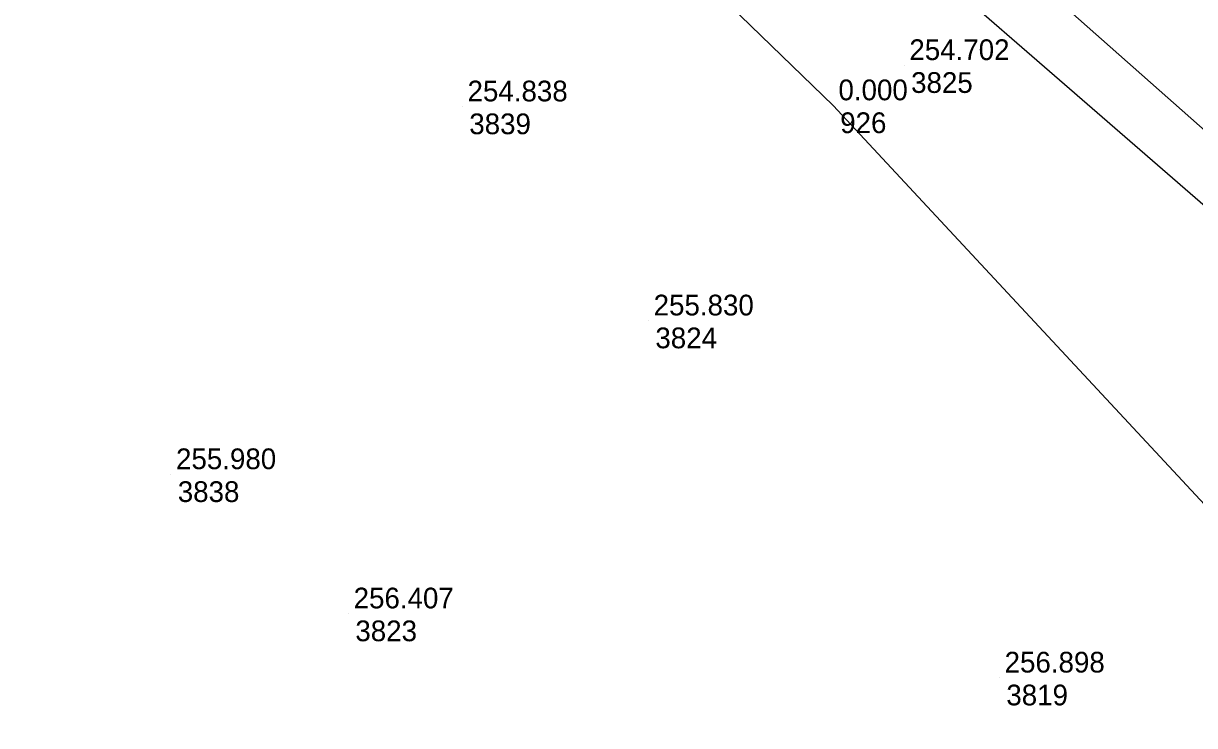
# Model space of a CAD drawing. Extents: x -496688 to -495455, y -1089309 to -1088026.
# Drawn here: x -495713.5 to -495645.7, y -1088942.5 to -1088901.8 of the extents above; entities that cross this region are included whole.
import ezdxf

# ---------------------------------------------------------------- set-up
doc = ezdxf.new("R2010")
doc.units = 0
for name, color, linetype in [('Vrstva 1', 7, 'Continuous'), ('Vrstva 49', 7, 'Continuous'), ('Vrstva 53', 7, 'Continuous'), ('Vrstva 60', 7, 'Continuous'), ('Vrstva 61', 7, 'Continuous')]:
    doc.layers.add(name, color=color, linetype=linetype)

msp = doc.modelspace()

# ---------------------------------------------------------------- linework, layer by layer
at = {"layer": 'Vrstva 1'}
msp.add_lwpolyline([(-495527.086, -1089012.404), (-495566.062, -1088977.925), (-495589.962, -1088956.794), (-495616.745, -1088933.093), (-495637.54, -1088914.691), (-495671.404, -1088884.738), (-495682.523, -1088874.895), (-495703.405, -1088856.411), (-495732.455, -1088830.711)], dxfattribs=at)
at = {"layer": 'Vrstva 49'}
msp.add_lwpolyline([(-495529.937, -1089014.416), (-495567.785, -1088980.384), (-495591.33, -1088959.551), (-495639.387, -1088917.342), (-495674.135, -1088887.188), (-495686.874, -1088874.363), (-495688.359, -1088873.072), (-495708.421, -1088858.602)], dxfattribs=at)
at = {"layer": 'Vrstva 53'}
msp.add_lwpolyline([(-495820.95, -1088766.37), (-495836.28, -1088760.05), (-495822.59, -1088785.27), (-495810.8, -1088817.2), (-495805.63, -1088839.06), (-495801.74, -1088870.1), (-495801.67, -1088898.42), (-495801.94, -1088953.23), (-495800.51, -1088960.04), (-495800.3, -1088973.88), (-495761.53, -1088987.72), (-495761.24, -1088987.38), (-495760.41, -1088988.12), (-495744.16, -1088993.92), (-495645.99, -1088956.12), (-495627.19, -1088948.89), (-495666.59, -1088906.58), (-495728.02, -1088847.18), (-495820.854, -1088766.454)], dxfattribs=at)
at = {"layer": 'Vrstva 60'}
for p, q in [((-495662.483, -1088904.253), (-495662.483, -1088904.253)), ((-495662.483, -1088904.253), (-495662.483, -1088904.253)), ((-495688.07, -1088906.644), (-495688.07, -1088906.644)), ((-495688.07, -1088906.644), (-495688.07, -1088906.644)), ((-495666.59, -1088906.58), (-495666.59, -1088906.58)), ((-495666.59, -1088906.58), (-495666.59, -1088906.58)), ((-495677.293, -1088919.034), (-495677.293, -1088919.034)), ((-495677.293, -1088919.034), (-495677.293, -1088919.034)), ((-495704.952, -1088927.933), (-495704.952, -1088927.933)), ((-495704.952, -1088927.933), (-495704.952, -1088927.933)), ((-495694.667, -1088935.992), (-495694.667, -1088935.992)), ((-495694.667, -1088935.992), (-495694.667, -1088935.992)), ((-495656.968, -1088939.705), (-495656.968, -1088939.705)), ((-495656.968, -1088939.705), (-495656.968, -1088939.705))]:
    msp.add_line(p, q, dxfattribs=at)

# ---------------------------------------------------------------- texts
for s, p in [('3825', (-495662.083, -1088905.853)), ('3825', (-495662.083, -1088905.853)), ('3839', (-495687.67, -1088908.244)), ('3839', (-495687.67, -1088908.244)), ('926', (-495666.19, -1088908.18)), ('926', (-495666.19, -1088908.18)), ('3824', (-495676.893, -1088920.634)), ('3824', (-495676.893, -1088920.634)), ('3838', (-495704.552, -1088929.533)), ('3838', (-495704.552, -1088929.533)), ('3823', (-495694.267, -1088937.592)), ('3823', (-495694.267, -1088937.592)), ('3819', (-495656.568, -1088941.305)), ('3819', (-495656.568, -1088941.305))]:
    msp.add_text(s, height=1.2, dxfattribs=at).set_placement(p)
at = {"layer": 'Vrstva 61'}
for s, p in [('254.702', (-495662.183, -1088903.953)), ('254.702', (-495662.183, -1088903.953)), ('254.838', (-495687.77, -1088906.344)), ('254.838', (-495687.77, -1088906.344)), ('0.000', (-495666.29, -1088906.28)), ('0.000', (-495666.29, -1088906.28)), ('255.830', (-495676.993, -1088918.734)), ('255.830', (-495676.993, -1088918.734)), ('255.980', (-495704.652, -1088927.633)), ('255.980', (-495704.652, -1088927.633)), ('256.407', (-495694.367, -1088935.692)), ('256.407', (-495694.367, -1088935.692)), ('256.898', (-495656.668, -1088939.405)), ('256.898', (-495656.668, -1088939.405))]:
    msp.add_text(s, height=1.2, dxfattribs=at).set_placement(p)

doc.saveas('drawing.dxf')
